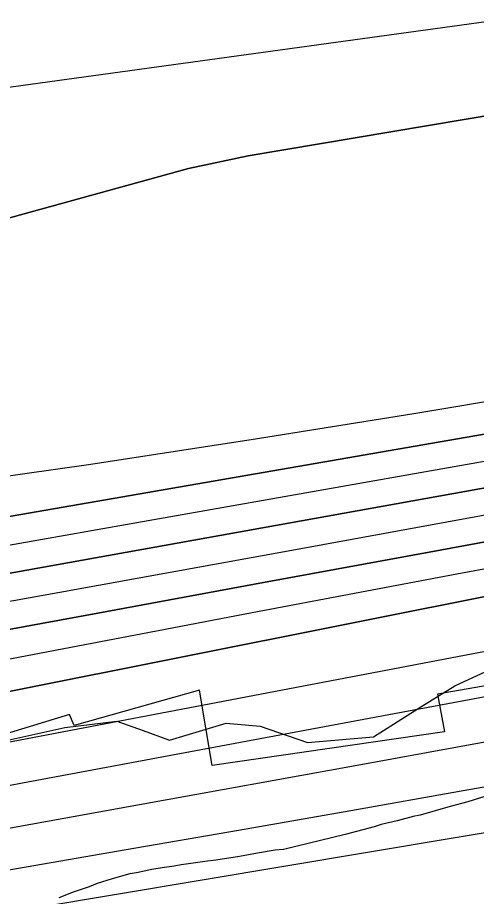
# Model space of a CAD drawing. Extents: x 3177185 to 3215018, y 812988 to 838321.
# Drawn here: x 3206898.6 to 3207109.8, y 826823.7 to 827227.9 of the extents above; entities that cross this region are included whole.
import ezdxf

# ---------------------------------------------------------------- set-up
doc = ezdxf.new("R2010")
doc.units = 0
for name, color, linetype in [('V-RIVR-EDGE', 7, 'Continuous'), ('V-ROAD-CNTR', 7, 'Continuous'), ('V-RRAP-RVMT', 7, 'Continuous'), ('V-SITE-VEGE', 7, 'Continuous'), ('V-TOPO-DPTH', 7, 'Continuous'), ('V-TOPO-MAJR', 7, 'Continuous'), ('V-TOPO-MINR', 7, 'Continuous'), ('V-TOPO-WATR', 7, 'Continuous')]:
    doc.layers.add(name, color=color, linetype=linetype)

msp = doc.modelspace()

# ---------------------------------------------------------------- linework, layer by layer
at = {"layer": 'V-RIVR-EDGE'}
msp.add_lwpolyline([(3206867.6883971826, 826889.7678117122), (3206920.313277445, 826901.3740235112), (3206944.2280102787, 826904.3576435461), (3206956.388204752, 826899.980783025), (3206968.5483992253, 826895.6039225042), (3206994.648337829, 826903.3636101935), (3207010.2934683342, 826902.0208867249), (3207032.0090226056, 826894.5776442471), (3207062.442828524, 826897.1104653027), (3207084.211049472, 826910.9663726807), (3207099.8830507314, 826920.4905624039), (3207122.0773495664, 826930.8679827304), (3207155.6108571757, 826956.4311359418), (3207192.199998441, 826987.2028836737), (3207220.0655139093, 827005.8251852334), (3207273.1551659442, 827029.6012649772), (3207321.43650542, 827042.5222546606)], dxfattribs=at)
at = {"layer": 'V-ROAD-CNTR'}
msp.add_spline([(3208346.328270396, 826885.1572022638), (3208115.9227312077, 826852.9112667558), (3207967.199028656, 826843.050286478), (3207845.121272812, 826830.7093111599), (3207782.588397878, 826825.9603206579), (3207729.1455047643, 826803.040366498), (3207632.738697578, 826757.515457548), (3207576.820809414, 826732.5705074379), (3207528.781905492, 826724.6485232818), (3207465.817031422, 826728.301515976), (3207400.7801614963, 826747.6074773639), (3207285.139392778, 826774.2394240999), (3207265.491432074, 826779.4734136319), (3207234.1564947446, 826783.2384061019), (3207181.079600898, 826779.4534136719), (3207100.429762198, 826767.9724366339), (3206894.601173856, 826726.7435190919), (3206803.822355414, 826712.0945483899), (3206713.3835362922, 826706.3165599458), (3206422.133118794, 826687.7015971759), (3206204.471554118, 826669.0066345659), (3206163.5306360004, 826662.101648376), (3206084.9847930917, 826660.768651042), (3206033.066896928, 826662.2286481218), (3205996.001971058, 826664.1126443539), (3205951.2110606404, 826658.6826552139), (3205862.0332389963, 826638.2406960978), (3205753.4074562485, 826610.4727516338), (3205693.414576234, 826589.2967939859), (3205596.735769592, 826559.2458540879), (3205544.272874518, 826530.6849112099), (3205492.934977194, 826508.826954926), (3205453.235056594, 826501.615969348), (3205394.626173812, 826492.4769876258), (3205274.2754145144, 826482.872006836), (3205179.860603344, 826479.126014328), (3205118.533725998, 826475.529021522), (3204988.809985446, 826459.4080537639), (3204882.2071986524, 826438.2540960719), (3204738.792485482, 826408.7811550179), (3204661.886639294, 826391.112190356), (3204557.866847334, 826358.523255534), (3204461.162040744, 826327.2933179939), (3204416.407130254, 826311.319349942), (3204373.416216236, 826296.623379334), (3204363.576235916, 826281.7964089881), (3204304.5263540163, 826204.5555634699), (3204208.9885450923, 826114.967742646), (3204177.8386073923, 826084.1878042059), (3204147.838667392, 826061.288850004), (3204104.848753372, 826037.5058975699), (3204030.246902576, 826008.3399559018), (3203913.876135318, 825969.4430336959), (3203861.881239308, 825949.195074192), (3203832.852297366, 825932.3771078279), (3203796.871369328, 825899.6261733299), (3203760.2364425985, 825850.3132719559), (3203678.17060673, 825721.8535288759), (3203641.984679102, 825677.0386185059), (3203591.5857799, 825626.3747198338), (3203428.038106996, 825388.934194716), (3203355.5822519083, 825313.941344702), (3203305.5573519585, 825288.86239486), (3203268.8454253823, 825278.8084149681), (3203213.097536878, 825267.385437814), (3203162.422638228, 825259.4524536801), (3203116.86672934, 825250.918470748), (3203049.702863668, 825231.640509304), (3202999.013965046, 825192.6345873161), (3202832.754297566, 825055.411861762), (3202762.780437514, 824997.9799766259), (3202671.386620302, 824938.0530964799), (3202495.434972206, 824822.96832665), (3202258.515446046, 824637.8316969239), (3202113.2147366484, 824519.4129337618), (3202089.036785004, 824490.207992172), (3202052.551857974, 824459.6880532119), (3202001.897959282, 824428.3121159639), (3201971.106020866, 824410.2161521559), (3201927.518108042, 824384.2002041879), (3201877.3222084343, 824324.542323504), (3201830.513302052, 824267.068438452), (3201794.712373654, 824236.116500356), (3201692.1295788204, 824156.95465868), (3201566.9598291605, 824054.5158635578), (3201483.790995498, 823975.0510224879), (3201374.9472131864, 823825.006322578), (3201313.762335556, 823770.4434317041), (3201289.737383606, 823735.1135023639), (3201250.303462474, 823687.806596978), (3201221.9345192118, 823651.206670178), (3201184.913593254, 823588.0297965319), (3201140.662681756, 823508.8569548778), (3201081.7827995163, 823436.052100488), (3201048.0268670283, 823379.182214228), (3201034.539894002, 823326.0133205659), (3201024.1469147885, 823274.715423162)], degree=3, dxfattribs=at)
at = {"layer": 'V-RRAP-RVMT'}
for p, q in [((3207186.731000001, 826933.4419999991), (3207091.876000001, 826916.6749999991)), ((3206982.237000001, 826918.616999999), (3206924.537000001, 826902.297999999)), ((3206988.079000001, 826883.8979999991), (3206982.237000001, 826918.616999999)), ((3207091.876000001, 826916.6749999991), (3207095.014000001, 826899.425999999)), ((3206922.513000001, 826907.410999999), (3206874.601000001, 826892.9049999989)), ((3206924.537000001, 826902.297999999), (3206922.513000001, 826907.410999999)), ((3207095.014000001, 826899.425999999), (3206988.079000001, 826883.8979999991))]:
    msp.add_line(p, q, dxfattribs=at)
at = {"layer": 'V-SITE-VEGE'}
msp.add_lwpolyline([(3207116.5840000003, 826870.666), (3207105.781, 826867.232), (3207097.7120000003, 826865.11), (3207083.914, 826861.139), (3207080.66, 826860.474), (3207073.369, 826858.487), (3207065.951, 826856.761), (3207062.6950000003, 826855.704), (3207049.289, 826852.126), (3207020.907, 826845.355), (3207017.131, 826844.948), (3207008.927, 826843.608), (3207000.722, 826842.009), (3206989.782, 826840.397), (3206984.703, 826839.8520000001), (3206977.279, 826838.648), (3206973.896, 826838.243), (3206970.637, 826837.577), (3206965.167, 826836.899), (3206960.348, 826836.096), (3206953.319, 826834.634), (3206950.1920000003, 826834.0970000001), (3206942.123, 826831.8470000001), (3206935.225, 826829.6), (3206931.582, 826828.152), (3206924.164, 826825.643), (3206917.531, 826823.139)], dxfattribs=at)
at = {"layer": 'V-TOPO-DPTH'}
for points in [[(3209079.0486437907, 827464.9825977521), (3208763.2466239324, 827405.8940520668), (3208618.807298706, 827378.8366924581), (3208474.375680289, 827351.7383045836), (3208329.9556220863, 827324.5783743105), (3208185.543270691, 827297.377415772), (3207944.0360453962, 827251.8347549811), (3207920.3751430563, 827247.4179473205), (3207896.703649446, 827243.059260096), (3207873.016268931, 827238.7877535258), (3207322.7486812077, 827204.9353467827), (3207307.980599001, 827205.2863813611), (3207293.2122733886, 827204.9457408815), (3207278.4437855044, 827204.1439836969), (3207232.5913260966, 827200.575558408), (3207220.9393970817, 827199.5111313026), (3207209.313038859, 827198.2388760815), (3207197.7250368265, 827196.6548786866), (3207186.1626055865, 827194.863053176), (3207004.718056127, 827164.2436813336), (3206977.2114494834, 827158.435082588), (3206330.1551087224, 826980.2159529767)], [(3206330.1551087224, 826980.2159529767), (3206977.2114494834, 827158.435082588), (3207004.718056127, 827164.2436813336), (3207186.1626055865, 827194.863053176), (3207197.7250368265, 827196.6548786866), (3207209.313038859, 827198.2388760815), (3207220.9393970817, 827199.5111313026), (3207232.5913260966, 827200.575558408), (3207278.4437855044, 827204.1439836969), (3207293.2122733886, 827204.9457408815), (3207307.980599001, 827205.2863813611), (3207322.7486812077, 827204.9353467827), (3207873.016268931, 827238.7877535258), (3207896.703649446, 827243.059260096), (3207920.3751430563, 827247.4179473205), (3207944.0360453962, 827251.8347549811), (3208185.543270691, 827297.377415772), (3208329.9556220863, 827324.5783743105), (3208474.375680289, 827351.7383045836), (3208618.807298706, 827378.8366924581), (3208763.2466239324, 827405.8940520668), (3209079.0486437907, 827464.9825977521)], [(3206425.2800942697, 826917.2050204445), (3207212.679431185, 827053.4969486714), (3207222.6789008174, 827055.2675600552), (3207232.668792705, 827057.0895606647), (3207242.644317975, 827058.9886451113), (3207252.610265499, 827060.9391187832), (3207900.908570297, 827190.4209485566), (3207901.827399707, 827190.6036344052), (3207904.5853507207, 827191.1442562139), (3207907.348874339, 827191.6547526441), (3207911.6864930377, 827192.4008997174), (3207913.4389541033, 827192.7090866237), (3207916.9400326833, 827193.3470243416), (3209133.448397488, 827419.8476802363)], [(3209133.448397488, 827419.8476802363), (3207916.9400326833, 827193.3470243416), (3207913.4389541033, 827192.7090866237), (3207911.6864930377, 827192.4008997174), (3207907.348874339, 827191.6547526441), (3207904.5853507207, 827191.1442562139), (3207901.827399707, 827190.6036344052), (3207900.908570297, 827190.4209485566), (3207252.610265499, 827060.9391187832), (3207242.644317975, 827058.9886451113), (3207232.668792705, 827057.0895606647), (3207222.6789008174, 827055.2675600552), (3207212.679431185, 827053.4969486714), (3206425.2800942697, 826917.2050204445)], [(3206856.2560899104, 827011.7349393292), (3206931.259025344, 827022.3757512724), (3207006.1399875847, 827033.8434753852), (3207080.939634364, 827045.8624742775), (3207224.1455823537, 827069.6843971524), (3207227.2782842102, 827070.2221276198), (3207230.407030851, 827070.7813466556), (3207233.529844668, 827071.3727985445), (3207236.6487032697, 827071.9857390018), (3207330.9080951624, 827091.0155717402), (3207381.1318943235, 827101.2637477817), (3207431.326643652, 827111.6508500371), (3207481.47781823, 827122.2463416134), (3207531.599942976, 827132.9807594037), (3207881.215142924, 827208.6158824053), (3207891.783672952, 827210.8602723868), (3207902.3630940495, 827213.0510436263), (3207912.958851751, 827215.1613867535), (3207923.5655005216, 827217.2181111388), (3208676.3440312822, 827360.2240124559), (3208751.930734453, 827374.5966176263), (3208827.5141659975, 827388.9863913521), (3208903.0926901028, 827403.401917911)], [(3206856.2560899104, 827011.7349393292), (3206931.259025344, 827022.3757512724), (3207006.1399875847, 827033.8434753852), (3207080.939634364, 827045.8624742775), (3207224.1455823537, 827069.6843971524), (3207227.2782842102, 827070.2221276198), (3207230.407030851, 827070.7813466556), (3207233.529844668, 827071.3727985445), (3207236.6487032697, 827071.9857390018), (3207330.9080951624, 827091.0155717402), (3207381.1318943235, 827101.2637477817), (3207431.326643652, 827111.6508500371), (3207481.47781823, 827122.2463416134), (3207531.599942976, 827132.9807594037), (3207881.215142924, 827208.6158824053), (3207891.783672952, 827210.8602723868), (3207902.3630940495, 827213.0510436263), (3207912.958851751, 827215.1613867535), (3207923.5655005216, 827217.2181111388), (3208676.3440312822, 827360.2240124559), (3208751.930734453, 827374.5966176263), (3208827.5141659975, 827388.9863913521), (3208903.0926901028, 827403.401917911)], [(3209096.134534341, 827366.159234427), (3208723.693465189, 827298.479116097), (3208588.672102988, 827274.2589879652), (3208453.579708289, 827250.4472649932), (3208318.3807648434, 827227.2481497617), (3208183.1107889, 827204.4574396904), (3207978.5281967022, 827170.465387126), (3207945.5081870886, 827164.9080898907), (3207912.5041063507, 827159.2588871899), (3207879.5239189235, 827153.4718262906), (3207846.5596603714, 827147.5928599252), (3207791.898477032, 827137.7265063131), (3207731.6300883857, 827126.7669693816), (3207671.3810520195, 827115.7028182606), (3207611.161044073, 827104.4817458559), (3207550.9603884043, 827093.1560592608), (3207279.794902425, 827041.7752696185), (3207258.1702848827, 827037.7111846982), (3207236.537741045, 827033.690098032), (3207214.893307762, 827029.7335087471), (3207193.2409481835, 827025.819917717), (3206859.1260289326, 826965.9438472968)], [(3206859.1260289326, 826965.9438472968), (3207193.2409481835, 827025.819917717), (3207214.893307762, 827029.7335087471), (3207236.537741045, 827033.690098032), (3207258.1702848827, 827037.7111846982), (3207279.794902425, 827041.7752696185), (3207550.9603884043, 827093.1560592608), (3207611.161044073, 827104.4817458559), (3207671.3810520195, 827115.7028182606), (3207731.6300883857, 827126.7669693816), (3207791.898477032, 827137.7265063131), (3207846.5596603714, 827147.5928599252), (3207879.5239189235, 827153.4718262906), (3207912.5041063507, 827159.2588871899), (3207945.5081870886, 827164.9080898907), (3207978.5281967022, 827170.465387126), (3208183.1107889, 827204.4574396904), (3208318.3807648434, 827227.2481497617), (3208453.579708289, 827250.4472649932), (3208588.672102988, 827274.2589879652), (3208723.693465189, 827298.479116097), (3209096.134534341, 827366.159234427)], [(3209049.7010115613, 827310.0872887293), (3207952.4571490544, 827132.9578486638), (3207935.4834462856, 827130.1992200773), (3207918.5137187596, 827127.416509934), (3207901.5499540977, 827124.5976774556), (3207884.590164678, 827121.7547634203), (3207594.129493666, 827072.7478492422), (3207535.115447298, 827062.6835484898), (3207476.1257067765, 827052.4801905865), (3207417.1724250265, 827042.0682469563), (3207358.2434491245, 827031.5172461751), (3207272.2054105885, 827015.955385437), (3207256.3152477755, 827013.0724604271), (3207240.4271701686, 827010.178123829), (3207224.5422203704, 827007.266669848), (3207208.659355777, 827004.3438042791), (3207087.9655396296, 826982.0657308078), (3207011.733119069, 826968.0182166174), (3206935.495082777, 826954.0012981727), (3206859.2486228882, 826940.0302733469)], [(3206859.2486228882, 826940.0302733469), (3206935.495082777, 826954.0012981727), (3207011.733119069, 826968.0182166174), (3207087.9655396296, 826982.0657308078), (3207208.659355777, 827004.3438042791), (3207224.5422203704, 827007.266669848), (3207240.4271701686, 827010.178123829), (3207256.3152477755, 827013.0724604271), (3207272.2054105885, 827015.955385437), (3207358.2434491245, 827031.5172461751), (3207417.1724250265, 827042.0682469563), (3207476.1257067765, 827052.4801905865), (3207535.115447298, 827062.6835484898), (3207594.129493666, 827072.7478492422), (3207884.590164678, 827121.7547634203), (3207901.5499540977, 827124.5976774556), (3207918.5137187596, 827127.416509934), (3207935.4834462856, 827130.1992200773), (3207952.4571490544, 827132.9578486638), (3209049.7010115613, 827310.0872887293)], [(3207849.635438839, 827081.2616006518), (3207334.0293271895, 827001.8286836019), (3207319.0479882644, 826999.4765476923), (3207304.0760588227, 826997.0669987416), (3207289.1182436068, 826994.5713302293), (3207274.1698378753, 826992.0182486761), (3207252.7613057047, 826988.2983938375), (3207248.5259469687, 826987.552680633), (3207244.292885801, 826986.7943067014), (3207240.063270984, 826986.016941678), (3207235.835953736, 826985.2269159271), (3207205.3882733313, 826979.4659312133), (3207185.9443508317, 826975.75754369), (3207166.507777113, 826972.0113256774), (3207147.0822265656, 826968.2083619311), (3207127.6640247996, 826964.3675676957), (3206433.3142047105, 826825.9758321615)]]:
    msp.add_lwpolyline(points, dxfattribs=at)
at = {"layer": 'V-TOPO-MAJR'}
for points in [[(3206561.8565250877, 827150.2274212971), (3207139.870957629, 827229.6142460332), (3207171.3250387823, 827233.6385307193), (3207202.8203212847, 827237.2744587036), (3207234.377405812, 827240.3278516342), (3207265.9756916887, 827242.9928878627), (3207355.467689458, 827249.7086005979), (3207876.124328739, 827273.3263983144), (3207883.3198546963, 827274.599847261), (3207890.5135932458, 827275.8832551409), (3207897.7046506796, 827277.1816014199), (3207904.893920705, 827278.489906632), (3207984.408145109, 827293.0452508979), (3208031.354868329, 827301.6294772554), (3208078.303833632, 827310.2014099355), (3208125.2561620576, 827318.7549020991), (3208172.2107325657, 827327.2961005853), (3209100.34797855, 827495.9391762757)], [(3206854.5653976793, 826847.8733076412), (3206954.7518494, 826865.9581720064), (3207054.921640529, 826884.1357002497), (3207214.4021412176, 826913.1904475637), (3207234.8289159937, 826916.8537669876), (3207255.2686625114, 826920.4419805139), (3207275.727866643, 826923.917535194), (3207296.200042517, 826927.3179839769), (3207390.4039723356, 826942.6988192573), (3207457.9972675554, 826953.6745556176), (3207525.6031292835, 826964.5718969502), (3207593.2278407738, 826975.3516457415), (3207660.865118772, 826986.0529995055), (3207872.460262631, 827019.3423291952), (3207904.712428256, 827024.4783131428), (3207936.95142218, 827029.6947463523), (3207969.1706585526, 827035.0318534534), (3208001.3767232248, 827040.4494098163), (3208827.7059140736, 827181.0419887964), (3208884.193782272, 827190.9721055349)]]:
    msp.add_lwpolyline(points, dxfattribs=at)
at = {"layer": 'V-TOPO-MINR'}
for points in [[(3206330.1551087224, 826980.2159529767), (3206977.2114494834, 827158.435082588), (3207004.718056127, 827164.2436813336), (3207186.1626055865, 827194.863053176), (3207197.7250368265, 827196.6548786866), (3207209.313038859, 827198.2388760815), (3207220.9393970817, 827199.5111313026), (3207232.5913260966, 827200.575558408), (3207278.4437855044, 827204.1439836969), (3207293.2122733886, 827204.9457408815), (3207307.980599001, 827205.2863813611), (3207322.7486812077, 827204.9353467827), (3207873.016268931, 827238.7877535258), (3207896.703649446, 827243.059260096), (3207920.3751430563, 827247.4179473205), (3207944.0360453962, 827251.8347549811), (3208185.543270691, 827297.377415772), (3208329.9556220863, 827324.5783743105), (3208474.375680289, 827351.7383045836), (3208618.807298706, 827378.8366924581), (3208763.2466239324, 827405.8940520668), (3209079.0486437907, 827464.9825977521)], [(3206425.2800942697, 826917.2050204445), (3207212.679431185, 827053.4969486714), (3207222.6789008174, 827055.2675600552), (3207232.668792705, 827057.0895606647), (3207242.644317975, 827058.9886451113), (3207252.610265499, 827060.9391187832), (3207900.908570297, 827190.4209485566), (3207901.827399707, 827190.6036344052), (3207904.5853507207, 827191.1442562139), (3207907.348874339, 827191.6547526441), (3207911.6864930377, 827192.4008997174), (3207913.4389541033, 827192.7090866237), (3207916.9400326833, 827193.3470243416), (3209133.448397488, 827419.8476802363)], [(3206856.2560899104, 827011.7349393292), (3206931.259025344, 827022.3757512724), (3207006.1399875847, 827033.8434753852), (3207080.939634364, 827045.8624742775), (3207224.1455823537, 827069.6843971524), (3207227.2782842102, 827070.2221276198), (3207230.407030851, 827070.7813466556), (3207233.529844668, 827071.3727985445), (3207236.6487032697, 827071.9857390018), (3207330.9080951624, 827091.0155717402), (3207381.1318943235, 827101.2637477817), (3207431.326643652, 827111.6508500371), (3207481.47781823, 827122.2463416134), (3207531.599942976, 827132.9807594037), (3207881.215142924, 827208.6158824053), (3207891.783672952, 827210.8602723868), (3207902.3630940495, 827213.0510436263), (3207912.958851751, 827215.1613867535), (3207923.5655005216, 827217.2181111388), (3208676.3440312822, 827360.2240124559), (3208751.930734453, 827374.5966176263), (3208827.5141659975, 827388.9863913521), (3208903.0926901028, 827403.401917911)], [(3206650.019246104, 826942.2357589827), (3207202.9555983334, 827039.6913897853), (3207218.7825673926, 827042.5238107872), (3207234.599273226, 827045.4116199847), (3207250.4005842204, 827048.3825114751), (3207266.191631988, 827051.408791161), (3207717.4357309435, 827139.1175005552), (3207749.414772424, 827145.2979612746), (3207781.4024763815, 827151.4329949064), (3207813.403174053, 827157.4998879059), (3207845.4125341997, 827163.5213538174), (3207877.4439472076, 827169.4211628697), (3207909.4961000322, 827175.2041984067), (3207941.5793625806, 827180.8120736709), (3207973.6833649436, 827186.3031754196), (3208042.1200427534, 827197.8163677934), (3208108.429721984, 827209.1363420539), (3208174.701779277, 827220.6694548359), (3208240.917403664, 827232.5222754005), (3208307.0954061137, 827244.5882344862), (3209115.5466906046, 827394.0064261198)], [(3206859.1260289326, 826965.9438472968), (3207193.2409481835, 827025.819917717), (3207214.893307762, 827029.7335087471), (3207236.537741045, 827033.690098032), (3207258.1702848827, 827037.7111846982), (3207279.794902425, 827041.7752696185), (3207550.9603884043, 827093.1560592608), (3207611.161044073, 827104.4817458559), (3207671.3810520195, 827115.7028182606), (3207731.6300883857, 827126.7669693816), (3207791.898477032, 827137.7265063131), (3207846.5596603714, 827147.5928599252), (3207879.5239189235, 827153.4718262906), (3207912.5041063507, 827159.2588871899), (3207945.5081870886, 827164.9080898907), (3207978.5281967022, 827170.465387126), (3208183.1107889, 827204.4574396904), (3208318.3807648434, 827227.2481497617), (3208453.579708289, 827250.4472649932), (3208588.672102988, 827274.2589879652), (3208723.693465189, 827298.479116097), (3209096.134534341, 827366.159234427)], [(3206811.1700903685, 826944.487202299), (3206918.0278005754, 826963.6834378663), (3207024.8608854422, 826983.0175188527), (3207183.5370830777, 827011.8924360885), (3207211.0113802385, 827016.9045406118), (3207238.4827177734, 827021.9327746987), (3207265.949615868, 827026.9852031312), (3207293.413554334, 827032.053761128), (3207404.333586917, 827052.5749253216), (3207487.2783003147, 827067.7882937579), (3207570.253650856, 827082.8311741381), (3207653.2749571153, 827097.6183224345), (3207736.3269005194, 827112.234982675), (3207865.5582134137, 827134.7737403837), (3207890.527741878, 827139.0891675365), (3207915.505905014, 827143.3535465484), (3207940.4970201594, 827147.5413533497), (3207965.496769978, 827151.6781120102), (3208558.0541123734, 827248.7971061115), (3208656.3143952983, 827265.1148916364), (3208754.5273783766, 827281.7090685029), (3208852.6694116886, 827298.7178323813), (3208950.7641451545, 827316.0029876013)], [(3206583.9370033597, 826835.6323099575), (3207166.2845084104, 826946.4948670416), (3207207.358523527, 826954.1386624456), (3207248.472423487, 826961.556034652), (3207289.646150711, 826968.6337720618), (3207330.8597627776, 826975.4850862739), (3207718.0251223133, 827038.2060444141), (3207753.179529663, 827043.8697610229), (3207788.3404098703, 827049.4927761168), (3207823.510999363, 827055.0547389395), (3207858.6880617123, 827060.5760002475), (3207906.8086896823, 827068.086040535), (3207917.927663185, 827069.8380791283), (3207929.0431307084, 827071.6118823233), (3207940.1533392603, 827073.4183324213), (3207951.260041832, 827075.2465471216), (3208113.4272104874, 827102.1847329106), (3208205.5623518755, 827117.7947844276), (3208297.627478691, 827133.8000248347), (3208389.58758365, 827150.3980485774), (3208481.4776740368, 827167.39126121), (3209128.8213969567, 827289.2622418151)], [(3206838.9241068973, 826864.4093973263), (3207190.329219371, 826929.9160646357), (3207221.08545627, 826935.5393387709), (3207251.8665007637, 826941.0204476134), (3207282.6847566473, 826946.2883085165), (3207313.527820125, 826951.414004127), (3207519.8220894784, 826984.9638163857), (3207588.655208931, 826996.0967852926), (3207657.5010722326, 827007.1499342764), (3207726.3660513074, 827018.0833533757), (3207795.2437742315, 827028.9369525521), (3207889.631452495, 827043.7262643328), (3207911.3189771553, 827047.1617703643), (3207932.998612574, 827050.6458459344), (3207954.666414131, 827054.2027758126), (3207976.326326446, 827057.8082752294), (3208361.335809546, 827122.5619901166), (3208494.9388059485, 827145.6905502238), (3208628.384667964, 827169.6701355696), (3208761.5948284, 827194.9262587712), (3208894.6478544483, 827221.0334072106)], [(3206408.2462195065, 826840.2559779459), (3206959.3590103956, 826945.258784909), (3207006.5093689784, 826954.2174923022), (3207053.6657504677, 826963.144294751), (3207100.831166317, 826972.0232397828), (3207148.002605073, 826980.8702798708), (3207222.2527142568, 826994.7569508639), (3207232.3062602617, 826996.622199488), (3207242.3633323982, 826998.4680788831), (3207252.4256937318, 827000.2849044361), (3207262.4915811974, 827002.08236076), (3207315.0192427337, 827011.3839249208), (3207351.3648380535, 827017.7396700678), (3207387.728075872, 827023.991464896), (3207424.1177774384, 827030.0873342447), (3207460.525121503, 827036.079253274), (3207904.272153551, 827108.1346497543)], [(3206433.3142047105, 826825.9758321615), (3207127.6640247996, 826964.3675676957), (3207147.0822265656, 826968.2083619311), (3207166.507777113, 826972.0113256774), (3207185.9443508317, 826975.75754369), (3207205.3882733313, 826979.4659312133), (3207235.835953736, 826985.2269159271), (3207240.063270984, 826986.016941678), (3207244.292885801, 826986.7943067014), (3207248.5259469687, 826987.552680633), (3207252.7613057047, 826988.2983938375), (3207274.1698378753, 826992.0182486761), (3207289.1182436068, 826994.5713302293), (3207304.0760588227, 826997.0669987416), (3207319.0479882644, 826999.4765476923), (3207334.0293271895, 827001.8286836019), (3207849.635438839, 827081.2616006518)], [(3206362.5839445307, 826727.5479148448), (3207137.5644843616, 826857.1473009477), (3207158.3611263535, 826860.5726012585), (3207179.1685987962, 826863.9297089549), (3207199.992316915, 826867.184527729), (3207220.8268654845, 826870.3711538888), (3207241.69320822, 826873.3058612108), (3207262.5910852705, 826875.973100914), (3207283.536263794, 826878.23913919), (3207304.512976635, 826880.237709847), (3207555.001671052, 826901.6815256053), (3207621.420019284, 826907.7714982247), (3207687.7818435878, 826914.395165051), (3207754.0588819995, 826921.8193731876), (3207820.2793964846, 826929.7772755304), (3207903.239715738, 826940.2551802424), (3207927.9351150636, 826943.394288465), (3207952.6271166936, 826946.5597332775), (3207977.3140217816, 826949.7646829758), (3208001.9975291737, 826952.9959692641), (3208728.5255142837, 827048.6960874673), (3208805.3536143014, 827059.0823437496), (3208882.131792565, 827069.8170035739)], [(3206375.5829541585, 826746.0937503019), (3206948.592783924, 826845.2670916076), (3207000.2928684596, 826854.2507893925), (3207051.9848427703, 826863.280731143), (3207103.664651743, 826872.3800388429), (3207155.336350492, 826881.5255905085), (3207238.5027919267, 826896.3030676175), (3207248.5886523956, 826898.074274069), (3207258.6791328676, 826899.8184284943), (3207268.7765433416, 826901.5220048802), (3207278.878573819, 826903.1985292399), (3207325.625457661, 826910.8600837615), (3207359.1103098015, 826916.3101575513), (3207392.603048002, 826921.7109811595), (3207426.10761529, 826927.0379294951), (3207459.620068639, 826932.3156276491), (3207854.566849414, 826994.0674806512)]]:
    msp.add_lwpolyline(points, dxfattribs=at)
at = {"layer": 'V-TOPO-WATR'}
msp.add_lwpolyline([(3206859.2486228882, 826940.0302733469), (3206935.495082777, 826954.0012981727), (3207011.733119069, 826968.0182166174), (3207087.9655396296, 826982.0657308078), (3207208.659355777, 827004.3438042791), (3207224.5422203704, 827007.266669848), (3207240.4271701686, 827010.178123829), (3207256.3152477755, 827013.0724604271), (3207272.2054105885, 827015.955385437), (3207358.2434491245, 827031.5172461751), (3207417.1724250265, 827042.0682469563), (3207476.1257067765, 827052.4801905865), (3207535.115447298, 827062.6835484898), (3207594.129493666, 827072.7478492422), (3207884.590164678, 827121.7547634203), (3207901.5499540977, 827124.5976774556), (3207918.5137187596, 827127.416509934), (3207935.4834462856, 827130.1992200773), (3207952.4571490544, 827132.9578486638), (3209049.7010115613, 827310.0872887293)], dxfattribs=at)

doc.saveas('drawing.dxf')
